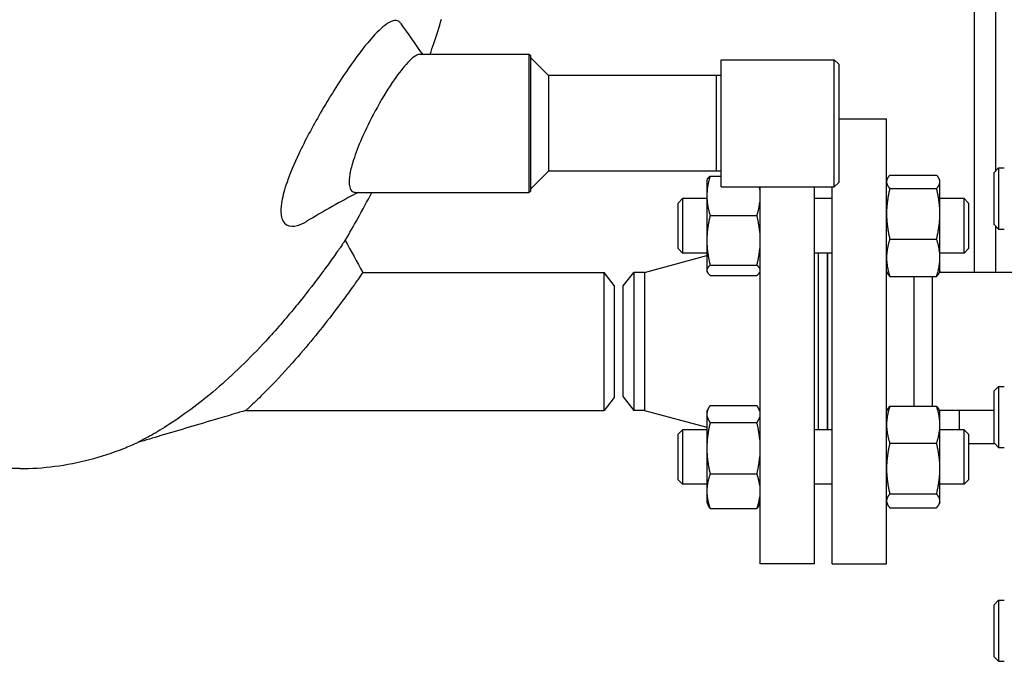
# Model space of a CAD drawing. Header units: inches. Extents: x 5 to 1128, y -85 to 748.
# Tile 507 of 656: x 742.91 to 756.46, y 157.65 to 166.47. Entities that reach past the tile are written whole.
import ezdxf

# ---------------------------------------------------------------- set-up
doc = ezdxf.new("R2010")
doc.units = ezdxf.units.IN
doc.header["$LTSCALE"] = 32
doc.header["$MEASUREMENT"] = 0
doc.layers.add('Visible (ANSI)', color=7, linetype='Continuous', lineweight=30)

msp = doc.modelspace()

# ---------------------------------------------------------------- linework, layer by layer
at = {"layer": 'Visible (ANSI)'}
for p, q in [((756.04563, 175.04384), (756.04563, 162.99617)), ((756.34563, 164.39441), (756.34563, 175.04384)), ((748.42002, 165.99617), (749.92124, 165.99617)), ((749.92124, 164.09617), (749.92124, 165.99617)), ((749.93687, 165.98054), (749.92124, 165.99617)), ((749.93687, 165.98054), (749.93687, 164.11179)), ((750.18687, 165.70367), (749.93687, 165.95367)), ((752.56187, 164.17117), (752.56187, 165.92117)), ((752.56187, 165.92117), (754.11937, 165.92117)), ((754.11937, 164.17117), (754.11937, 165.92117)), ((754.18187, 165.85867), (754.11937, 165.92117)), ((754.18187, 165.85867), (754.18187, 164.23367)), ((752.49937, 165.70367), (750.18687, 165.70367)), ((750.18687, 165.70367), (750.18687, 164.38867)), ((752.49937, 164.38867), (752.49937, 165.70367)), ((752.56187, 165.70203), (752.49937, 165.70367)), ((754.18187, 165.10617), (754.84063, 165.10617)), ((754.84063, 158.98617), (754.84063, 165.10617)), ((750.18687, 164.38867), (749.93687, 164.13867)), ((752.49937, 164.38867), (750.18687, 164.38867)), ((752.41172, 164.32031), (752.56187, 164.32031)), ((752.56187, 164.39031), (752.49937, 164.38867)), ((754.88572, 164.33322), (755.52955, 164.33322)), ((756.32063, 164.36943), (756.38313, 164.43193)), ((756.32063, 163.65443), (756.32063, 164.36943)), ((756.38313, 164.43193), (756.38313, 163.59193)), ((756.38313, 164.43193), (756.46163, 164.43193)), ((752.36663, 164.26216), (752.37228, 164.27428)), ((752.36663, 164.26216), (752.36663, 164.04877)), ((752.56187, 164.17117), (754.11937, 164.17117)), ((753.09563, 164.17117), (753.09563, 158.98617)), ((753.84563, 164.17117), (753.84563, 158.98617)), ((754.09063, 158.98617), (754.09063, 164.17117)), ((754.18187, 164.23367), (754.11937, 164.17117)), ((754.84063, 164.26216), (754.85047, 164.28326)), ((755.57463, 164.26216), (755.56479, 164.28326)), ((755.57463, 164.24175), (755.57463, 164.26216)), ((755.57463, 163.80225), (755.57463, 164.24175)), ((747.53107, 164.09617), (749.92124, 164.09617)), ((749.93687, 164.11179), (749.92124, 164.09617)), ((752.36663, 164.04877), (752.36663, 163.43566)), ((754.88572, 164.15028), (755.52955, 164.15028)), ((751.97063, 163.94966), (752.03313, 164.01216)), ((751.97063, 163.32466), (751.97063, 163.94966)), ((752.03313, 164.01216), (752.03313, 163.26216)), ((752.36663, 164.01216), (752.03313, 164.01216)), ((754.09063, 164.01216), (753.84563, 164.01216)), ((755.90813, 164.01216), (755.57463, 164.01216)), ((755.90813, 163.26216), (755.90813, 164.01216)), ((755.97063, 163.94966), (755.90813, 164.01216)), ((755.97063, 163.94966), (755.97063, 163.32466)), ((752.41172, 163.77723), (753.05555, 163.77723)), ((755.57463, 163.19766), (755.57463, 163.80225)), ((756.32063, 163.65443), (756.38313, 163.59193)), ((756.34563, 162.99617), (756.34563, 163.62943)), ((756.38313, 163.59193), (756.46163, 163.59193)), ((752.36663, 163.43566), (752.36663, 163.02405)), ((754.88572, 163.45422), (755.52955, 163.45422)), ((751.50786, 162.99617), (752.36663, 163.22604)), ((751.97063, 163.32466), (752.03313, 163.26216)), ((752.36663, 163.26216), (752.03313, 163.26216)), ((754.09063, 163.26216), (753.84563, 163.26216)), ((753.90563, 160.83018), (753.90563, 163.26216)), ((754.02563, 160.83018), (754.02563, 163.26216)), ((754.03063, 160.83018), (754.03063, 163.26216)), ((755.90813, 163.26216), (755.57463, 163.26216)), ((755.97063, 163.32466), (755.90813, 163.26216)), ((752.41172, 163.09408), (753.05555, 163.09408)), ((755.57463, 163.01216), (755.57463, 163.19766)), ((747.63048, 162.99617), (750.95251, 162.99617)), ((750.95251, 161.09617), (750.95251, 162.99617)), ((751.09063, 162.81617), (750.95251, 162.99617)), ((751.21563, 162.80867), (751.35951, 162.99617)), ((751.50786, 162.99617), (751.35951, 162.99617)), ((751.35951, 162.99617), (751.35951, 161.09617)), ((751.50786, 162.99617), (751.50786, 161.09617)), ((752.36663, 163.02405), (752.36663, 163.01216)), ((752.36663, 163.01216), (752.37228, 163.00004)), ((752.41172, 162.95401), (753.05555, 162.95401)), ((753.09563, 163.00144), (753.09498, 163.00004)), ((754.84063, 163.01216), (754.85047, 162.99106)), ((755.57463, 163.01216), (755.56479, 162.99106)), ((757.07063, 162.99617), (755.56718, 162.99617)), ((751.09063, 162.81617), (751.09063, 161.27617)), ((751.21563, 161.28367), (751.21563, 162.80867)), ((754.88572, 162.9411), (755.52955, 162.9411)), ((755.22063, 161.1533), (755.22063, 162.9411)), ((755.47063, 162.9411), (755.47063, 161.78648)), ((755.47063, 161.78648), (755.47063, 161.1533)), ((756.32063, 161.36422), (756.38313, 161.42672)), ((756.32063, 160.64922), (756.32063, 161.36422)), ((756.38313, 161.42672), (756.38313, 160.58672)), ((756.38313, 161.42672), (756.46163, 161.42672)), ((751.09063, 161.27617), (750.95251, 161.09617)), ((751.21563, 161.28367), (751.35951, 161.09617)), ((746.02174, 161.09617), (750.95251, 161.09617)), ((751.50786, 161.09617), (751.35951, 161.09617)), ((751.50786, 161.09617), (752.36663, 160.8663)), ((752.36663, 161.08018), (752.38307, 161.11543)), ((752.36663, 161.08018), (752.36663, 161.04681)), ((752.36663, 161.04681), (752.36663, 160.57649)), ((752.41172, 161.16314), (753.05555, 161.16314)), ((753.09563, 161.0909), (753.08419, 161.11543)), ((754.84063, 161.08018), (754.85137, 161.10319)), ((754.88572, 161.1533), (755.52955, 161.1533)), ((755.57463, 161.08018), (755.5639, 161.10319)), ((756.32063, 161.09617), (755.56718, 161.09617)), ((755.57463, 160.89955), (755.57463, 161.08018)), ((755.84563, 160.83018), (755.84563, 161.09617)), ((752.41172, 160.93047), (753.05555, 160.93047)), ((751.97063, 160.76768), (752.03313, 160.83018)), ((752.03313, 160.83018), (752.03313, 160.08018)), ((752.36663, 160.83018), (752.03313, 160.83018)), ((754.09063, 160.83018), (753.84563, 160.83018)), ((755.57463, 160.29675), (755.57463, 160.89955)), ((755.90813, 160.83018), (755.57463, 160.83018)), ((755.90813, 160.08018), (755.90813, 160.83018)), ((755.97063, 160.76768), (755.90813, 160.83018)), ((751.97063, 160.14268), (751.97063, 160.76768)), ((754.88572, 160.64581), (755.52955, 160.64581)), ((755.97063, 160.76768), (755.97063, 160.14268)), ((756.3311, 160.63876), (755.97063, 160.63876)), ((756.32063, 160.64922), (756.38313, 160.58672)), ((752.36663, 160.57649), (752.36663, 159.98486)), ((756.38313, 160.58672), (756.46163, 160.58672)), ((742.90563, 160.29617), (741.46578, 160.29617)), ((755.57463, 159.85238), (755.57463, 160.29675)), ((751.97063, 160.14268), (752.03313, 160.08018)), ((752.41172, 160.22251), (753.05555, 160.22251)), ((755.97063, 160.14268), (755.90813, 160.08018)), ((752.36663, 160.08018), (752.03313, 160.08018)), ((752.36663, 159.98486), (752.36663, 159.83018)), ((754.09063, 160.08018), (753.84563, 160.08018)), ((755.90813, 160.08018), (755.57463, 160.08018)), ((752.36663, 159.83018), (752.38307, 159.79492)), ((754.84063, 159.83018), (754.85137, 159.80716)), ((754.88572, 159.94769), (755.52955, 159.94769)), ((755.57463, 159.83018), (755.5639, 159.80716)), ((755.57463, 159.83018), (755.57463, 159.85238)), ((752.41172, 159.74722), (753.05555, 159.74722)), ((753.09563, 159.81946), (753.08419, 159.79492)), ((754.88572, 159.75706), (755.52955, 159.75706)), ((753.84563, 158.98617), (753.09563, 158.98617)), ((754.09063, 158.98617), (754.84063, 158.98617)), ((756.32063, 158.42266), (756.38313, 158.48516)), ((756.38313, 158.48516), (756.38313, 157.64516)), ((756.38313, 158.48516), (756.46163, 158.48516)), ((756.32063, 157.70766), (756.32063, 158.42266)), ((756.32063, 157.70766), (756.38313, 157.64516)), ((756.38313, 157.64516), (756.46163, 157.64516))]:
    msp.add_line(p, q, dxfattribs=at)
for points, knots in [([(748.55645, 165.99617), (748.57356, 166.04585), (748.59047, 166.09575), (748.64391, 166.25583), (748.67971, 166.36685), (748.7146, 166.47887)], [7.2509366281, 7.2509366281, 7.2509366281, 7.2509366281, 7.265335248, 7.265335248, 7.2969242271, 7.2969242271, 7.2969242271, 7.2969242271]), ([(747.99447, 166.4352), (747.98222, 166.42851), (747.96949, 166.42058), (747.89233, 166.36726), (747.8185, 166.29572), (747.64146, 166.09246), (747.53628, 165.95288), (747.30047, 165.61031), (747.16887, 165.40126), (746.93712, 164.99998), (746.83502, 164.80965), (746.68391, 164.49082), (746.6283, 164.36008), (746.55236, 164.14221), (746.52762, 164.0529), (746.50939, 163.94724), (746.50608, 163.92203), (746.50282, 163.88332), (746.50208, 163.86902), (746.50163, 163.84268), (746.50184, 163.83058), (746.50332, 163.8039), (746.50487, 163.78969), (746.51189, 163.74834), (746.51975, 163.72435), (746.54478, 163.67792), (746.56401, 163.65878), (746.62559, 163.62687), (746.67442, 163.62599), (746.76837, 163.65234), (746.8099, 163.67096), (746.85354, 163.69658)], [0.86335203, 0.86335203, 0.86335203, 0.86335203, 1.14491927, 1.14491927, 2.51064076, 2.51064076, 4.14557022, 4.14557022, 6.05940486, 6.05940486, 7.6794995, 7.6794995, 8.85307641, 8.85307641, 9.78494384, 9.78494384, 10.09656497, 10.09656497, 10.29056056, 10.29056056, 10.46838299, 10.46838299, 10.69928088, 10.69928088, 11.18444846, 11.18444846, 11.82805016, 11.82805016, 12.87879798, 12.87879798, 13.60570538, 13.60570538, 13.60570538, 13.60570538]), ([(748.12061, 166.4513), (748.11207, 166.45613), (748.10276, 166.45925), (748.09271, 166.46068), (748.06502, 166.46461), (748.03202, 166.45571), (747.99447, 166.4352)], [24.16231234, 24.16231234, 24.16231234, 24.16231234, 24.47569364, 24.47569364, 24.47569364, 25.33904567, 25.33904567, 25.33904567, 25.33904567]), ([(748.31549, 165.94535), (748.28747, 165.92266), (748.25706, 165.89289), (748.16576, 165.79127), (748.10116, 165.70574), (747.9571, 165.49173), (747.87723, 165.35906), (747.73324, 165.09353), (747.6685, 164.9626), (747.56886, 164.73342), (747.53088, 164.63512), (747.47951, 164.47356), (747.46277, 164.40845), (747.44866, 164.32689), (747.44572, 164.30455), (747.44278, 164.26955), (747.44214, 164.25612), (747.44198, 164.23108), (747.44242, 164.21945), (747.44472, 164.1935), (747.44705, 164.17991), (747.45798, 164.1398), (747.47072, 164.12009), (747.50021, 164.1002), (747.51473, 164.09617), (747.53107, 164.09617)], [1.0627492, 1.0627492, 1.0627492, 1.0627492, 1.64036993, 1.64036993, 2.7000375, 2.7000375, 3.93144941, 3.93144941, 5.02521492, 5.02521492, 5.87605571, 5.87605571, 6.5285786, 6.5285786, 6.79569866, 6.79569866, 6.97668958, 6.97668958, 7.15283969, 7.15283969, 7.39635371, 7.39635371, 7.95996463, 7.95996463, 8.36568138, 8.36568138, 8.36568138, 8.36568138]), ([(748.42002, 165.99617), (748.40229, 165.99617), (748.38171, 165.98919), (748.34506, 165.9678), (748.33062, 165.95761), (748.31549, 165.94535)], [16.48877564, 16.48877564, 16.48877564, 16.48877564, 17.014598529, 17.014598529, 17.326531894, 17.326531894, 17.326531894, 17.326531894]), ([(747.38637, 163.43584), (747.44533, 163.53396), (747.50326, 163.63394), (747.626, 163.85349), (747.69046, 163.97367), (747.7535, 164.09617)], [6.9772203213, 6.9772203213, 6.9772203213, 6.9772203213, 7.0128876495, 7.0128876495, 7.0541574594, 7.0541574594, 7.0541574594, 7.0541574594]), ([(747.38637, 163.43584), (747.38637, 163.43584), (747.3863, 163.43573), (747.38577, 163.43496), (747.38482, 163.43358), (747.38077, 163.42769), (747.37665, 163.4217), (747.3642, 163.40368), (747.35525, 163.39073), (747.32223, 163.34319), (747.29223, 163.30025), (747.21278, 163.1883), (747.16173, 163.11731), (747.10377, 163.03866)], [25.28781271, 25.28781271, 25.28781271, 25.28781271, 25.36222984, 25.36222984, 25.57270578, 25.57270578, 25.92767405, 25.92767405, 26.35145729, 26.35145729, 27.19354897, 27.19354897, 28.15853636, 28.15853636, 28.15853636, 28.15853636]), ([(747.10377, 163.03866), (747.09278, 163.02374), (747.08153, 163.00854), (747.07005, 162.99309), (746.98066, 162.87283), (746.87795, 162.73883), (746.74262, 162.57077), (746.71848, 162.54109), (746.694, 162.51127)], [28.15853636, 28.15853636, 28.15853636, 28.15853636, 28.34163803, 28.34163803, 28.34163803, 29.76699268, 29.76699268, 30.07064608, 30.07064608, 30.07064608, 30.07064608]), ([(747.63048, 162.99617), (747.63048, 162.99617), (747.63048, 162.99617), (747.63042, 162.99608), (747.62988, 162.9953), (747.62736, 162.99167), (747.62486, 162.98806), (747.61276, 162.97062), (747.59825, 162.94973), (747.55461, 162.88746), (747.52358, 162.84346), (747.44008, 162.72686), (747.38484, 162.65083), (747.32394, 162.56908)], [15.57288469, 15.57288469, 15.57288469, 15.57288469, 15.58267383, 15.58267383, 15.74583363, 15.74583363, 15.98165305, 15.98165305, 16.56102011, 16.56102011, 17.25470942, 17.25470942, 18.13336617, 18.13336617, 18.13336617, 18.13336617]), ([(747.32394, 162.56908), (747.24619, 162.46469), (747.1595, 162.35141), (747.03992, 162.20089), (747.01086, 162.16474), (746.98148, 162.12858)], [18.13336617, 18.13336617, 18.13336617, 18.13336617, 19.25536711, 19.25536711, 19.60797911, 19.60797911, 19.60797911, 19.60797911]), ([(746.694, 162.51127), (746.56819, 162.3582), (746.43323, 162.20204), (746.07384, 161.81315), (745.84076, 161.5862), (745.36658, 161.18085), (745.14113, 161.01859), (744.8765, 160.84803), (744.79362, 160.79832), (744.66515, 160.72532), (744.61348, 160.69769), (744.56037, 160.66995), (744.54687, 160.66305), (744.5376, 160.65833), (744.53605, 160.65754), (744.53453, 160.65677), (744.53418, 160.65659), (744.53403, 160.65651), (744.53401, 160.6565), (744.53401, 160.6565)], [1.72900805, 1.72900805, 1.72900805, 1.72900805, 3.28877926, 3.28877926, 5.72878536, 5.72878536, 8.26886017, 8.26886017, 9.4658451, 9.4658451, 10.45038863, 10.45038863, 10.97715866, 10.97715866, 11.13610264, 11.13610264, 11.23205414, 11.23205414, 11.2579288, 11.2579288, 11.2579288, 11.2579288]), ([(746.98148, 162.12858), (746.89085, 162.01717), (746.79706, 161.90584), (746.57447, 161.65203), (746.44972, 161.51834), (746.27776, 161.34218), (746.21668, 161.28169), (746.11877, 161.18689), (746.07997, 161.15035), (746.04217, 161.11507), (746.03309, 161.10666), (746.02533, 161.09948), (746.02368, 161.09796), (746.02207, 161.09647), (746.02174, 161.09617), (746.02174, 161.09617)], [1.47461293, 1.47461293, 1.47461293, 1.47461293, 2.56156061, 2.56156061, 4.07193041, 4.07193041, 4.97837841, 4.97837841, 5.78855717, 5.78855717, 6.17561623, 6.17561623, 6.34088397, 6.34088397, 6.45343416, 6.45343416, 6.45343416, 6.45343416]), ([(746.02174, 161.09617), (746.02162, 161.09613), (746.02146, 161.09609), (746.0211, 161.09598), (746.0209, 161.09592), (746.02045, 161.09579), (746.0202, 161.09572), (746.01952, 161.09552), (746.01907, 161.09539), (746.01755, 161.09494), (746.01647, 161.09463), (746.01218, 161.09337), (746.00897, 161.09243), (745.99611, 161.08866), (745.98647, 161.08583), (745.9479, 161.07452), (745.91898, 161.06602), (745.80328, 161.03198), (745.71651, 161.00636), (745.36956, 160.90368), (745.1095, 160.8262), (744.74421, 160.71823), (744.63911, 160.68727), (744.53401, 160.6565)], [0, 0, 0, 0, 0.00200815, 0.00200815, 0.00382698, 0.00382698, 0.0058643, 0.0058643, 0.00944926, 0.00944926, 0.01797059, 0.01797059, 0.04350561, 0.04350561, 0.12009243, 0.12009243, 0.34985463, 0.34985463, 1.03917033, 1.03917033, 3.10701346, 3.10701346, 3.94177252, 3.94177252, 3.94177252, 3.94177252]), ([(742.90563, 160.29617), (743.06743, 160.29617), (743.22923, 160.30667), (743.55096, 160.34836), (743.71089, 160.37957), (744.02725, 160.46193), (744.18369, 160.51309), (744.40364, 160.59958), (744.46905, 160.6272), (744.53401, 160.6565)], [6.283185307, 6.283185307, 6.283185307, 6.283185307, 6.347905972, 6.347905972, 6.412626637, 6.412626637, 6.477347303, 6.477347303, 6.505000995, 6.505000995, 6.505000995, 6.505000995])]:
    msp.add_open_spline(points, degree=3, knots=knots, dxfattribs=at)
for points in [[(748.15006, 166.42361), (748.1416, 166.43579), (748.13176, 166.445), (748.12061, 166.4513)], [(748.15006, 166.42361), (748.24965, 166.28038), (748.34944, 166.13791), (748.44926, 165.99617)], [(747.56466, 164.09617), (747.32368, 163.97147), (747.08709, 163.83372), (746.85356, 163.69658)], [(747.38637, 163.43584), (747.46773, 163.28928), (747.54912, 163.14273), (747.63048, 162.99617)]]:
    msp.add_open_spline(points, degree=3, dxfattribs=at)
for points, weights in [([(752.41172, 164.32031), (752.36663, 164.17479), (752.36663, 164.04877)], [1, 1.0379548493, 1]), ([(752.37228, 164.27428), (752.38235, 164.29586), (752.41172, 164.32031)], [1.0174265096, 1.0244025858, 1]), ([(754.88572, 164.33322), (754.84063, 164.2842), (754.84063, 164.24175)], [1, 1.0379548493, 1]), ([(755.57463, 164.24175), (755.57463, 164.2842), (755.52955, 164.33322)], [1, 1.0379548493, 1]), ([(753.09563, 164.13627), (753.09367, 164.15358), (753.09093, 164.17117)], [1.01693131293, 1.0185833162, 1.0189015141]), ([(754.84063, 164.24175), (754.84063, 164.1993), (754.88572, 164.15028)], [1, 1.0379548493, 1]), ([(755.52955, 164.15028), (755.57463, 164.1993), (755.57463, 164.24175)], [1, 1.0379548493, 1]), ([(752.36663, 164.04877), (752.36663, 163.92275), (752.41172, 163.77723)], [1, 1.0379548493, 1]), ([(754.88572, 164.15028), (754.84063, 163.96377), (754.84063, 163.80225)], [1, 1.0379548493, 1]), ([(755.57463, 163.80225), (755.57463, 163.96377), (755.52955, 164.15028)], [1, 1.0379548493, 1]), ([(753.05555, 163.77723), (753.08586, 163.87509), (753.09563, 163.96128)], [1, 1.02520879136, 1.01693131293]), ([(752.41172, 163.77723), (752.36663, 163.59418), (752.36663, 163.43566)], [1, 1.0379548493, 1]), ([(753.09563, 163.54572), (753.08586, 163.65415), (753.05555, 163.77723)], [1.01693131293, 1.02520879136, 1]), ([(754.84063, 163.80225), (754.84063, 163.64073), (754.88572, 163.45422)], [1, 1.0379548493, 1]), ([(755.52955, 163.45422), (755.57463, 163.64073), (755.57463, 163.80225)], [1, 1.0379548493, 1]), ([(752.36663, 163.43566), (752.36663, 163.27713), (752.41172, 163.09408)], [1, 1.0379548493, 1]), ([(754.88572, 163.45422), (754.84063, 163.31673), (754.84063, 163.19766)], [1, 1.0379548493, 1]), ([(755.57463, 163.19766), (755.57463, 163.31673), (755.52955, 163.45422)], [1, 1.0379548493, 1]), ([(753.05555, 163.09408), (753.08586, 163.21717), (753.09563, 163.3256)], [1, 1.02520879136, 1.01693131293]), ([(752.41172, 163.09408), (752.36663, 163.05655), (752.36663, 163.02405)], [1, 1.0379548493, 1]), ([(753.09563, 163.04661), (753.08586, 163.06884), (753.05555, 163.09408)], [1.01693131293, 1.02520879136, 1]), ([(754.84063, 163.19766), (754.84063, 163.07859), (754.88572, 162.9411)], [1, 1.0379548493, 1]), ([(755.52955, 162.9411), (755.57463, 163.07859), (755.57463, 163.19766)], [1, 1.0379548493, 1]), ([(752.36663, 163.02405), (752.36663, 162.99154), (752.41172, 162.95401)], [1, 1.0379548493, 1]), ([(753.05555, 162.95401), (753.08586, 162.97925), (753.09563, 163.00148)], [1, 1.02520879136, 1.01693131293]), ([(754.88572, 162.9411), (754.86148, 162.96746), (754.85047, 162.99106)], [1, 1.02005640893, 1.0189160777]), ([(755.56479, 162.99106), (755.55379, 162.96746), (755.52955, 162.9411)], [1.0189160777, 1.02005640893, 1]), ([(752.41172, 161.16314), (752.36663, 161.1008), (752.36663, 161.04681)], [1, 1.0379548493, 1]), ([(752.36663, 161.04681), (752.36663, 160.99281), (752.41172, 160.93047)], [1, 1.0379548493, 1]), ([(753.09563, 161.08429), (753.08586, 161.12122), (753.05555, 161.16314)], [1.01693131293, 1.02520879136, 1]), ([(754.88572, 161.1533), (754.84063, 161.01732), (754.84063, 160.89955)], [1, 1.0379548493, 1]), ([(754.85137, 161.10319), (754.86242, 161.1269), (754.88572, 161.1533)], [1.0189731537, 1.01926212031, 1]), ([(755.52955, 161.1533), (755.55285, 161.1269), (755.5639, 161.10319)], [1, 1.01926212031, 1.0189731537]), ([(755.57463, 160.89955), (755.57463, 161.01732), (755.52955, 161.1533)], [1, 1.0379548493, 1]), ([(752.41172, 160.93047), (752.36663, 160.74077), (752.36663, 160.57649)], [1, 1.0379548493, 1]), ([(753.05555, 160.93047), (753.08586, 160.97239), (753.09563, 161.00932)], [1, 1.02520879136, 1.01693131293]), ([(753.09563, 160.69054), (753.08586, 160.80291), (753.05555, 160.93047)], [1.01693131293, 1.02520879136, 1]), ([(754.84063, 160.89955), (754.84063, 160.78179), (754.88572, 160.64581)], [1, 1.0379548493, 1]), ([(755.52955, 160.64581), (755.57463, 160.78179), (755.57463, 160.89955)], [1, 1.0379548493, 1]), ([(754.88572, 160.64581), (754.84063, 160.45875), (754.84063, 160.29675)], [1, 1.0379548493, 1]), ([(755.57463, 160.29675), (755.57463, 160.45875), (755.52955, 160.64581)], [1, 1.0379548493, 1]), ([(752.36663, 160.57649), (752.36663, 160.4122), (752.41172, 160.22251)], [1, 1.0379548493, 1]), ([(753.05555, 160.22251), (753.08586, 160.35007), (753.09563, 160.46243)], [1, 1.02520879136, 1.01693131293]), ([(754.84063, 160.29675), (754.84063, 160.13475), (754.88572, 159.94769)], [1, 1.0379548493, 1]), ([(755.52955, 159.94769), (755.57463, 160.13475), (755.57463, 160.29675)], [1, 1.0379548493, 1]), ([(752.41172, 160.22251), (752.36663, 160.09515), (752.36663, 159.98486)], [1, 1.0379548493, 1]), ([(753.09563, 160.06143), (753.08586, 160.13687), (753.05555, 160.22251)], [1.01693131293, 1.02520879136, 1]), ([(752.36663, 159.98486), (752.36663, 159.87457), (752.41172, 159.74722)], [1, 1.0379548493, 1]), ([(753.05555, 159.74722), (753.08586, 159.83285), (753.09563, 159.90829)], [1, 1.02520879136, 1.01693131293]), ([(754.88572, 159.94769), (754.84063, 159.89661), (754.84063, 159.85238)], [1, 1.0379548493, 1]), ([(754.84063, 159.85238), (754.84063, 159.80814), (754.88572, 159.75706)], [1, 1.0379548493, 1]), ([(755.57463, 159.85238), (755.57463, 159.89661), (755.52955, 159.94769)], [1, 1.0379548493, 1]), ([(755.52955, 159.75706), (755.57463, 159.80814), (755.57463, 159.85238)], [1, 1.0379548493, 1]), ([(752.41172, 159.74722), (752.3937, 159.77213), (752.38307, 159.79492)], [1, 1.01482964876, 1.01807087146]), ([(753.08419, 159.79492), (753.07356, 159.77213), (753.05555, 159.74722)], [1.01807087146, 1.01482964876, 1])]:
    msp.add_rational_spline(points, weights, degree=2, dxfattribs=at)

doc.saveas('drawing.dxf')
